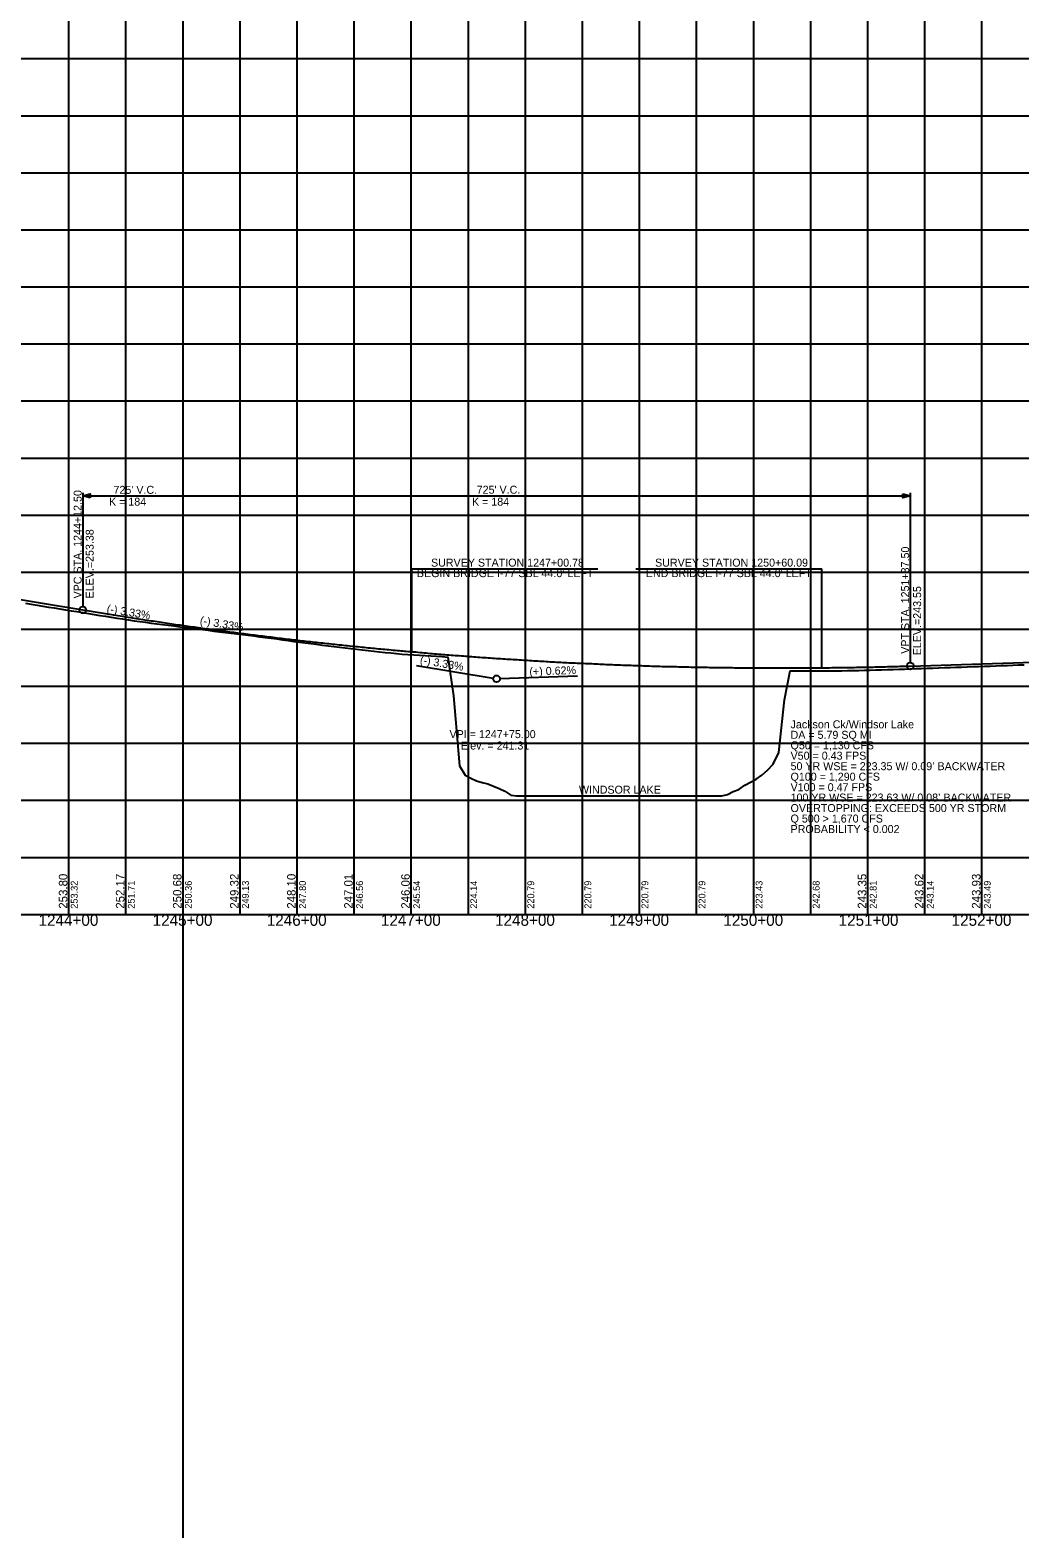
# Model space of a CAD drawing. Extents: x -90830 to 2015517, y -20856 to 836331.
# Drawn here: x 13290 to 14157, y -11344 to -10022 of the extents above; entities that cross this region are included whole.
import ezdxf

# ---------------------------------------------------------------- set-up
doc = ezdxf.new("R2010")
doc.units = 0
for name, color, linetype in [('Level 1', 7, 'Continuous'), ('RD_DDB_GradeTX', 7, 'Continuous'), ('RD_DDB_Profile_Elev', 7, 'Continuous'), ('RD_DDB_Profile_EX', 7, 'Continuous'), ('RD_DDB_Profile_Lbl', 7, 'Continuous'), ('RD_DDB_Profile_PR', 7, 'Continuous'), ('RD_DDB_StaTX', 7, 'Continuous'), ('RD_DDB_StripGrade', 7, 'Continuous'), ('RD_DDB_VCLbl', 7, 'Continuous'), ('RD_GPK_Profile_Cell', 7, 'Continuous'), ('RD_TX_Drainage', 7, 'Continuous')]:
    doc.layers.add(name, color=color, linetype=linetype)

msp = doc.modelspace()

# ---------------------------------------------------------------- linework, layer by layer
at = {"layer": 'Level 1'}
for p, q in [((13423.5, -3180.8), (13423.5, -11343.5)), ((13323.5, -9797.1), (13323.5, -10297.1)), ((13373.5, -9797.1), (13373.5, -10297.1)), ((13423.5, -9797.1), (13423.5, -10297.1)), ((13473.5, -9797.1), (13473.5, -10297.1)), ((13523.5, -9797.1), (13523.5, -10297.1)), ((13573.5, -9797.1), (13573.5, -10297.1)), ((13623.5, -9797.1), (13623.5, -10297.1)), ((13673.5, -9797.1), (13673.5, -10297.1)), ((13723.5, -9797.1), (13723.5, -10297.1)), ((13773.5, -9797.1), (13773.5, -10297.1)), ((13823.5, -9797.1), (13823.5, -10297.1)), ((13873.5, -9797.1), (13873.5, -10297.1)), ((13923.5, -9797.1), (13923.5, -10297.1)), ((13973.5, -9797.1), (13973.5, -10297.1)), ((14023.5, -9797.1), (14023.5, -10297.1)), ((14073.5, -9797.1), (14073.5, -10297.1)), ((14123.5, -9797.1), (14123.5, -10297.1)), ((12773.5, -10047.1), (14373.5, -10047.1)), ((12773.5, -10097.1), (14373.5, -10097.1)), ((12773.5, -10147.1), (14373.5, -10147.1)), ((12773.5, -10197.1), (14373.5, -10197.1)), ((12773.5, -10247.1), (14373.5, -10247.1)), ((12773.5, -10297.1), (14373.5, -10297.1)), ((12773.5, -10297.1), (14373.5, -10297.1)), ((13323.5, -10297.1), (13323.5, -10797.1)), ((13373.5, -10297.1), (13373.5, -10797.1)), ((13423.5, -10297.1), (13423.5, -10797.1)), ((13473.5, -10297.1), (13473.5, -10797.1)), ((13523.5, -10297.1), (13523.5, -10797.1)), ((13573.5, -10297.1), (13573.5, -10797.1)), ((13623.5, -10297.1), (13623.5, -10797.1)), ((13673.5, -10297.1), (13673.5, -10797.1)), ((13723.5, -10297.1), (13723.5, -10797.1)), ((13773.5, -10297.1), (13773.5, -10797.1)), ((13823.5, -10297.1), (13823.5, -10797.1)), ((13873.5, -10297.1), (13873.5, -10797.1)), ((13923.5, -10297.1), (13923.5, -10797.1)), ((13973.5, -10297.1), (13973.5, -10797.1)), ((14023.5, -10297.1), (14023.5, -10797.1)), ((14073.5, -10297.1), (14073.5, -10797.1)), ((14123.5, -10297.1), (14123.5, -10797.1)), ((12773.5, -10347.1), (14373.5, -10347.1)), ((12773.5, -10397.1), (14373.5, -10397.1)), ((12773.5, -10447.1), (14373.5, -10447.1)), ((12773.5, -10497.1), (14373.5, -10497.1)), ((12773.5, -10547.1), (14373.5, -10547.1)), ((12773.5, -10597.1), (14373.5, -10597.1)), ((12773.5, -10647.1), (14373.5, -10647.1)), ((12773.5, -10697.1), (14373.5, -10697.1)), ((12773.5, -10747.1), (14373.5, -10747.1)), ((12773.5, -10797.1), (14373.5, -10797.1))]:
    msp.add_line(p, q, dxfattribs=at)
at = {"layer": 'RD_DDB_GradeTX'}
for p, q in [((13628.4, -10578.9), (13695.5, -10590.1)), ((13769.4, -10588.4), (13701.5, -10590.5))]:
    msp.add_line(p, q, dxfattribs=at)
msp.add_circle((13698.5, -10590.6), 3, dxfattribs=at)
at = {"layer": 'RD_DDB_Profile_EX'}
for points in [[(13285.9, -10524.4), (13290.9, -10525.2), (13295.9, -10526.1), (13300.9, -10526.9), (13305.9, -10527.7), (13310.9, -10528.5), (13315.9, -10529.3), (13320.9, -10530.1), (13325.9, -10530.9), (13330.9, -10531.7), (13335.9, -10532.5), (13340.9, -10533.4), (13345.9, -10534.2), (13350.9, -10535), (13355.9, -10535.8), (13360.9, -10536.6), (13365.9, -10537.4), (13370.9, -10538.2), (13375.9, -10539), (13380.9, -10539.7), (13385.9, -10540.4), (13390.9, -10541.1), (13395.9, -10541.8), (13400.9, -10542.4), (13405.9, -10543.1), (13410.9, -10543.7), (13415.9, -10544.3), (13420.9, -10545), (13425.9, -10545.6), (13430.9, -10546.2), (13435.9, -10546.9), (13440.9, -10547.5), (13445.9, -10548.1), (13450.9, -10548.8), (13455.9, -10549.4), (13460.9, -10550), (13465.9, -10550.6), (13470.9, -10551.2), (13475.9, -10551.8), (13480.9, -10552.4), (13485.9, -10553), (13490.9, -10553.7), (13495.9, -10554.3), (13500.9, -10555), (13505.9, -10555.7), (13510.9, -10556.4), (13515.9, -10557.1), (13520.9, -10557.8), (13525.9, -10558.4), (13530.9, -10559.1), (13535.9, -10559.8), (13540.9, -10560.4), (13545.9, -10561.1)], [(13545.9, -10561.1), (13550.9, -10561.7), (13555.9, -10562.3), (13560.9, -10562.9), (13565.9, -10563.5), (13570.9, -10564), (13575.9, -10564.6), (13580.9, -10565.2), (13585.9, -10565.8), (13590.9, -10566.4), (13595.9, -10567.1), (13600.9, -10567.6), (13605.9, -10568), (13610.9, -10568.5), (13615.9, -10568.9), (13620.9, -10569.2), (13625.9, -10569.6), (13630.9, -10569.9), (13635.9, -10570.2), (13640.9, -10570.6), (13645.9, -10570.9), (13650.9, -10571.2), (13655.9, -10571.6), (13660.9, -10605.4), (13665.9, -10666.9), (13670.9, -10675.2), (13675.9, -10677.6), (13680.9, -10680.1), (13685.9, -10681.4), (13690.9, -10682.8), (13695.9, -10684.8), (13700.9, -10686.8), (13705.9, -10689.1), (13710.9, -10692.5), (13715.9, -10693.2), (13720.9, -10693.2), (13725.9, -10693.2), (13730.9, -10693.2), (13735.9, -10693.2), (13740.9, -10693.2), (13745.9, -10693.2), (13750.9, -10693.2), (13755.9, -10693.2), (13760.9, -10693.2), (13765.9, -10693.2), (13770.9, -10693.2), (13775.9, -10693.2), (13780.9, -10693.2), (13785.9, -10693.2), (13790.9, -10693.2), (13795.9, -10693.2), (13800.9, -10693.2), (13805.9, -10693.2), (13810.9, -10693.2), (13815.9, -10693.2), (13820.9, -10693.2), (13825.9, -10693.2), (13830.9, -10693.2), (13835.9, -10693.2), (13840.9, -10693.2), (13845.9, -10693.2), (13850.9, -10693.2), (13855.9, -10693.2), (13860.9, -10693.2), (13865.9, -10693.2), (13870.9, -10693.2), (13875.9, -10693.2), (13880.9, -10693.2), (13885.9, -10693.2), (13890.9, -10693.2), (13895.9, -10693.2), (13900.9, -10691.9), (13905.9, -10689.4), (13910.9, -10687.5), (13915.9, -10683.9), (13920.9, -10681.3), (13925.9, -10678.6), (13930.9, -10675.1), (13935.9, -10670.7), (13940.9, -10665.3), (13945.9, -10655.2), (13950.9, -10609), (13955.9, -10583.5), (13960.9, -10583.6), (13965.9, -10583.6), (13970.9, -10583.7), (13975.9, -10583.7), (13980.9, -10583.7), (13985.9, -10583.6), (13990.9, -10583.6), (13995.9, -10583.5), (14000.9, -10583.5), (14005.9, -10583.4), (14010.9, -10583.3), (14015.9, -10583.2), (14020.9, -10583.1), (14025.9, -10583), (14030.9, -10582.9), (14035.9, -10582.8), (14040.9, -10582.6), (14045.9, -10582.5)], [(14045.9, -10582.5), (14050.9, -10582.3), (14055.9, -10582.1), (14060.9, -10581.9), (14065.9, -10581.7), (14070.9, -10581.5), (14075.9, -10581.3), (14080.9, -10581.2), (14085.9, -10581), (14090.9, -10580.8), (14095.9, -10580.6), (14100.9, -10580.4), (14105.9, -10580.3), (14110.9, -10580.1), (14115.9, -10579.9), (14120.9, -10579.7), (14125.9, -10579.6), (14130.9, -10579.4), (14135.9, -10579.2), (14140.9, -10579), (14145.9, -10578.9), (14150.9, -10578.7), (14155.9, -10578.5), (14160.9, -10578.3)]]:
    msp.add_lwpolyline(points, dxfattribs=at)
at = {"layer": 'RD_DDB_Profile_Lbl'}
for p, q in [((13624.2, -10494.3), (13787.3, -10494.3)), ((13624.2, -10566.9), (13624.2, -10494.3)), ((13820.5, -10494.3), (13983.5, -10494.3)), ((13983.5, -10581), (13983.5, -10494.3))]:
    msp.add_line(p, q, dxfattribs=at)
at = {"layer": 'RD_DDB_Profile_PR'}
for p, q in [((13123.5, -10494.8), (13336, -10530.2)), ((14061, -10579.4), (14608.4, -10562.5))]:
    msp.add_line(p, q, dxfattribs=at)
for points in [[(13336, -10530.2), (13350.5, -10532.6), (13365, -10534.9), (13379.5, -10537.2), (13394, -10539.4), (13408.5, -10541.6), (13423, -10543.7), (13437.5, -10545.7), (13452, -10547.7), (13466.5, -10549.6), (13481, -10551.5), (13495.5, -10553.3), (13510, -10555.1), (13524.5, -10556.8), (13539, -10558.4), (13553.5, -10560), (13568, -10561.5), (13582.5, -10563), (13597, -10564.4), (13611.5, -10565.7), (13624.2, -10566.9)], [(13624.2, -10566.9), (13626, -10567), (13640.5, -10568.3), (13655, -10569.5), (13669.5, -10570.6), (13684, -10571.7), (13698.5, -10572.7), (13713, -10573.6), (13727.5, -10574.5), (13742, -10575.4), (13756.5, -10576.2), (13771, -10576.9), (13785.5, -10577.5), (13800, -10578.2), (13814.5, -10578.7), (13829, -10579.2), (13843.5, -10579.7), (13858, -10580), (13872.5, -10580.4), (13887, -10580.6), (13901.5, -10580.8), (13916, -10581), (13930.5, -10581.1), (13945, -10581.1), (13959.5, -10581.1), (13974, -10581), (13983.5, -10581)], [(13983.5, -10581), (13988.5, -10580.9), (14003, -10580.7), (14017.5, -10580.5), (14032, -10580.2), (14046.5, -10579.8), (14061, -10579.4)]]:
    msp.add_spline(points, degree=3, dxfattribs=at)
at = {"layer": 'RD_DDB_VCLbl'}
for p, q in [((13336, -10427.7), (13336, -10527.2)), ((13336, -10430.2), (14061, -10430.2)), ((14061, -10427.7), (14061, -10576.4))]:
    msp.add_line(p, q, dxfattribs=at)
for centre in [(13336, -10530.2), (14061, -10579.4)]:
    msp.add_circle(centre, 3, dxfattribs=at)
at = {"layer": 'RD_GPK_Profile_Cell'}
msp.add_line((4823.5, -10797.1), (75223.5, -10797.1), dxfattribs=at)
at = {"layer": 'RD_TX_Drainage'}
for points in [[(13342.6, -10431.9), (13336, -10430.2), (13342.6, -10428.6)], [(14054.4, -10428.6), (14061, -10430.2), (14054.4, -10431.9)]]:
    msp.add_lwpolyline(points, close=True, dxfattribs=at)

# ---------------------------------------------------------------- texts
at = {"layer": 'RD_DDB_GradeTX'}
for s, rotation, p in [('(-) 3.33%', 350.5488, (13356.6, -10532.4)), ('(-) 3.33%', 350.5488, (13438.2, -10542.7)), ('(-) 3.33%', 350.5488, (13631, -10577.3)), ('(+) 0.62%', 1.7657, (13727.4, -10587.7))]:
    msp.add_text(s, height=7, rotation=rotation, dxfattribs=at).set_placement(p)
at = {"layer": 'RD_DDB_Profile_Elev'}
for s, p in [('253.80', (13322.5, -10792.1)), ('252.17', (13372.5, -10792.1)), ('250.68', (13422.5, -10792.1)), ('249.32', (13472.5, -10792.1)), ('248.10', (13522.5, -10792.1)), ('247.01', (13572.5, -10792.1)), ('246.06', (13622.5, -10792.1)), ('243.35', (14022.5, -10792.1)), ('243.62', (14072.5, -10792.1)), ('243.93', (14122.5, -10792.1))]:
    msp.add_text(s, height=7.5, rotation=90, dxfattribs=at).set_placement(p)
at = {"layer": 'RD_DDB_Profile_Lbl'}
for s, p in [('SURVEY STATION 1247+00.78', (13641.1, -10492.3)), ('SURVEY STATION 1250+60.09', (13837.4, -10492.3)), ("BEGIN BRIDGE I-77 SBL 44.0' LEFT", (13628.7, -10501.5)), ("END BRIDGE I-77 SBL 44.0' LEFT", (13829.3, -10501.5)), ('VPI = 1247+75.00', (13657.3, -10642.6)), ('Jackson Ck/Windsor Lake', (13956.1, -10634)), ('DA = 5.79 SQ MI', (13956.1, -10643.2)), ('Elev. = 241.31', (13667.1, -10652.6)), ('Q50 = 1,130 CFS', (13956.1, -10652.4)), ('V50 = 0.43 FPS', (13956.1, -10661.5)), ('50 YR WSE = 223.35 W/ 0.09’ BACKWATER', (13956.1, -10670.7)), ('Q100 = 1,290 CFS', (13956.1, -10679.9)), ('WINDSOR LAKE', (13770.7, -10691.3)), ('V100 = 0.47 FPS', (13956.1, -10689.1)), ('OVERTOPPING: EXCEEDS 500 YR STORM', (13956.1, -10707.4)), ('100 YR WSE = 223.63 W/ 0.08’ BACKWATER', (13956.1, -10698.2)), ('Q 500 > 1,670 CFS', (13956.1, -10716.6)), ('PROBABILITY < 0.002', (13956.1, -10725.8))]:
    msp.add_text(s, height=7, dxfattribs=at).set_placement(p)
at = {"layer": 'RD_DDB_StaTX'}
for s, p in [('1244+00', (13297.2, -10807.1)), ('1245+00', (13397.2, -10807.1)), ('1246+00', (13497.2, -10807.1)), ('1247+00', (13597.2, -10807.1)), ('1248+00', (13697.2, -10807.1)), ('1249+00', (13797.2, -10807.1)), ('1250+00', (13897.2, -10807.1)), ('1251+00', (13998.2, -10807.1)), ('1252+00', (14097.2, -10807.1))]:
    msp.add_text(s, height=10, dxfattribs=at).set_placement(p)
at = {"layer": 'RD_DDB_StripGrade'}
for s, height, p in [('VPC STA. 1244+12.50 ', 7, (13335, -10520.2)), ('ELEV.=253.38', 7, (13345.5, -10520.2)), (' VPT STA. 1251+37.50 ', 7, (14060, -10571.3)), ('ELEV.=243.55', 7, (14070.5, -10570)), ('253.32', 6, (13331.5, -10792.1)), ('251.71', 6, (13381.5, -10792.1)), ('250.36', 6, (13431.5, -10792.1)), ('249.13', 6, (13481.5, -10792.1)), ('247.80', 6, (13531.5, -10792.1)), ('246.56', 6, (13581.5, -10792.1)), ('245.54', 6, (13631.5, -10792.1)), ('224.14', 6, (13681.5, -10792.1)), ('220.79', 6, (13731.5, -10792.1)), ('220.79', 6, (13781.5, -10792.1)), ('220.79', 6, (13831.5, -10792.1)), ('220.79', 6, (13881.5, -10792.1)), ('223.43', 6, (13931.5, -10792.1)), ('242.68', 6, (13981.5, -10792.1)), ('242.81', 6, (14031.5, -10792.1)), ('243.14', 6, (14081.5, -10792.1)), ('243.49', 6, (14131.5, -10792.1))]:
    msp.add_text(s, height=height, rotation=90, dxfattribs=at).set_placement(p)
at = {"layer": 'RD_DDB_VCLbl'}
for s, p in [("725' V.C.", (13362.9, -10428.5)), ("725' V.C.", (13681.1, -10428.4)), ('K = 184', (13359, -10438.9)), ('K = 184', (13677, -10438.9))]:
    msp.add_text(s, height=7, dxfattribs=at).set_placement(p)

doc.saveas('drawing.dxf')
